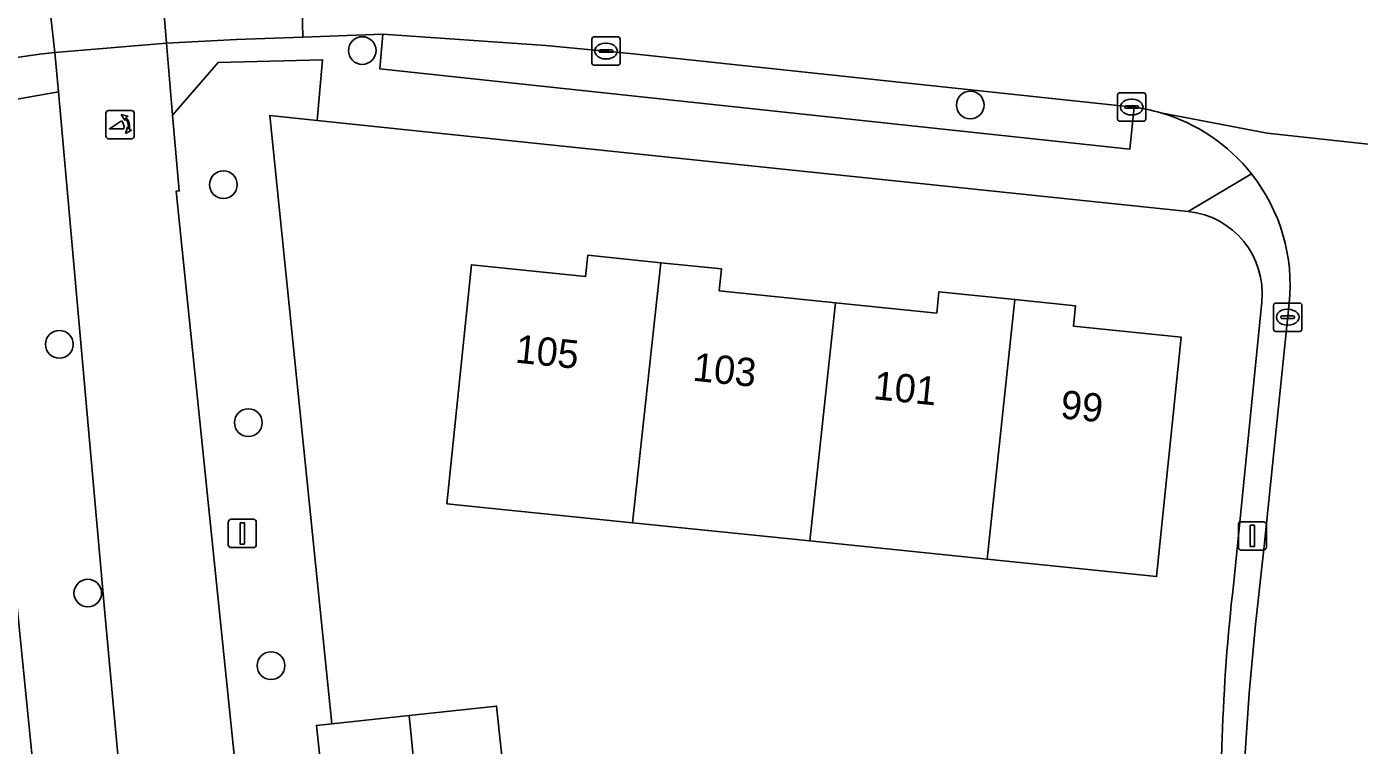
# Model space of a CAD drawing. Extents: x 158455 to 159797, y 387218 to 388672.
# Drawn here: x 159101.4 to 159148.51, y 387974.46 to 387999.86 of the extents above; entities that cross this region are included whole.
import ezdxf

# ---------------------------------------------------------------- set-up
doc = ezdxf.new("R2010")
doc.units = 0
for name, color, linetype in [('IMGEO_Boom', 7, 'Continuous'), ('IMGEO_Erf', 7, 'Continuous'), ('IMGEO_Fietspad_gesloten', 7, 'Continuous'), ('IMGEO_Groenvoorziening', 7, 'Continuous'), ('IMGEO_Kolk', 7, 'Continuous'), ('IMGEO_Lichtmast', 7, 'Continuous'), ('IMGEO_Pand', 7, 'Continuous'), ('IMGEO_Pand_nummerreeks', 7, 'Continuous'), ('IMGEO_Parkeervlak_open', 7, 'Continuous'), ('IMGEO_Poller', 7, 'Continuous'), ('IMGEO_Rijbaan_lokaal_open', 7, 'Continuous'), ('IMGEO_Voetpad_open', 7, 'Continuous')]:
    doc.layers.add(name, color=color, linetype=linetype)

msp = doc.modelspace()

# ---------------------------------------------------------------- linework, layer by layer
at = {"layer": 'IMGEO_Boom'}
for centre in [(159113.265, 387999.018), (159134.757, 387997.091), (159108.359, 387994.277), (159102.56, 387988.635), (159109.239, 387985.867), (159103.565, 387979.844), (159110.042, 387977.28)]:
    msp.add_circle(centre, 0.489, dxfattribs=at)
at = {"layer": 'IMGEO_Erf'}
for points in [[(159142.459, 387993.333), (159111.669, 387996.547), (159109.998, 387996.721), (159112.192, 387975.229), (159114.919, 387975.521), (159118.012, 387975.853), (159118.803, 387968.474)], [(159144.059, 387980.13), (159145.066, 387990.131)]]:
    msp.add_lwpolyline(points, dxfattribs=at)
msp.add_lwpolyline([(159122.813, 387982.331), (159116.259, 387983.004), (159117.126, 387991.445), (159121.16, 387991.031), (159121.237, 387991.784), (159123.817, 387991.519), (159125.963, 387991.299), (159125.884, 387990.528), (159129.989, 387990.106), (159133.572, 387989.738), (159133.65, 387990.491), (159136.329, 387990.216), (159138.483, 387989.995), (159138.409, 387989.276), (159142.21, 387988.885), (159141.342, 387980.427), (159135.352, 387981.042), (159129.083, 387981.686)], close=True, dxfattribs=at)
for centre, radius, start, end in [((159142.155, 387990.423), 2.926, 354.2703, 84.0332), ((159212.019, 387972.415), 68.396, 173.52353, 182.5829)]:
    msp.add_arc(centre, radius, start, end, dxfattribs=at)
at = {"layer": 'IMGEO_Fietspad_gesloten'}
msp.add_lwpolyline([(159106.049, 388002.764), (159102.005, 388002.359), (159102.279, 388000), (159102.4, 387998.948), (159106.35, 387999.284), (159106.289, 388000)], close=True, dxfattribs=at)
msp.add_lwpolyline([(159109.856, 387963.313), (159109.591, 387965.88), (159106.687, 387994.047), (159106.797, 387994.057), (159106.561, 387996.735), (159106.35, 387999.284), (159102.4, 387998.948), (159102.524, 387997.555), (159104.168, 387979.144), (159105.313, 387966.68), (159106.864, 387949.788), (159108.294, 387934.183), (159109.028, 387926.177), (159110.435, 387910.57), (159110.905, 387906.301), (159111.072, 387904.786), (159111.232, 387901.214), (159111.308, 387900.874), (159111.826, 387898.553), (159112.559, 387895.268)], dxfattribs=at)
at = {"layer": 'IMGEO_Groenvoorziening'}
for points in [[(159112.192, 387975.229), (159109.998, 387996.721), (159111.669, 387996.547), (159111.862, 387998.695), (159108.174, 387998.591), (159106.561, 387996.735), (159106.797, 387994.057), (159106.687, 387994.047), (159109.591, 387965.88), (159112.989, 387966.161), (159112.826, 387967.834), (159112.435, 387967.792), (159111.645, 387975.17)], [(159105.313, 387966.68), (159104.168, 387979.144), (159102.524, 387997.555), (159099.326, 387996.997), (159101.06, 387979.46), (159102.367, 387966.418)]]:
    msp.add_lwpolyline(points, close=True, dxfattribs=at)
at = {"layer": 'IMGEO_Kolk'}
for p, q in [((159121.381, 387998.573), (159121.381, 387999.425)), ((159121.456, 387999.499), (159122.308, 387999.499)), ((159122.382, 387999.425), (159122.382, 387998.573)), ((159121.64, 387998.993), (159121.64, 387999.005)), ((159122.078, 387998.956), (159121.68, 387998.956)), ((159121.683, 387999.042), (159122.081, 387999.042)), ((159121.869, 387999.279), (159121.894, 387999.279)), ((159122.124, 387999.005), (159122.124, 387998.993)), ((159122.308, 387998.499), (159121.456, 387998.499)), ((159121.892, 387998.719), (159121.867, 387998.719)), ((159139.963, 387996.594), (159139.963, 387997.446)), ((159140.038, 387997.52), (159140.89, 387997.52)), ((159140.964, 387997.446), (159140.964, 387996.594)), ((159140.222, 387997.014), (159140.222, 387997.026)), ((159140.66, 387996.977), (159140.262, 387996.977)), ((159140.265, 387997.063), (159140.663, 387997.063)), ((159140.451, 387997.3), (159140.476, 387997.3)), ((159140.706, 387997.026), (159140.706, 387997.014)), ((159140.89, 387996.52), (159140.038, 387996.52)), ((159140.474, 387996.74), (159140.449, 387996.74)), ((159145.48, 387989.168), (159145.48, 387990.02)), ((159145.555, 387990.094), (159146.407, 387990.094)), ((159145.968, 387989.874), (159145.993, 387989.874)), ((159146.481, 387990.02), (159146.481, 387989.168)), ((159145.739, 387989.588), (159145.739, 387989.6)), ((159146.177, 387989.551), (159145.779, 387989.551)), ((159145.782, 387989.637), (159146.18, 387989.637)), ((159146.223, 387989.6), (159146.223, 387989.588)), ((159146.407, 387989.094), (159145.555, 387989.094)), ((159145.991, 387989.314), (159145.966, 387989.314))]:
    msp.add_line(p, q, dxfattribs=at)
for points in [[(159121.381, 387998.573), (159121.381, 387999.425)], [(159121.456, 387999.499), (159122.308, 387999.499)], [(159122.382, 387999.425), (159122.382, 387998.573)], [(159122.308, 387998.499), (159121.456, 387998.499)], [(159139.963, 387996.594), (159139.963, 387997.446)], [(159140.038, 387997.52), (159140.89, 387997.52)], [(159140.964, 387997.446), (159140.964, 387996.594)], [(159140.89, 387996.52), (159140.038, 387996.52)], [(159145.48, 387989.168), (159145.48, 387990.02)], [(159145.555, 387990.094), (159146.407, 387990.094)], [(159146.481, 387990.02), (159146.481, 387989.168)], [(159146.407, 387989.094), (159145.555, 387989.094)]]:
    msp.add_lwpolyline(points, dxfattribs=at)
for centre, radius, start, end in [((159121.458, 387999.423), 0.0765, 91.552, 178.448), ((159121.458, 387999.423), 0.0765, 91.552, 178.448), ((159122.306, 387999.423), 0.0765, 1.552, 88.448), ((159122.306, 387999.423), 0.0765, 1.552, 88.448), ((159121.68, 387999.002), 0.0403, 85.8775, 175.7526), ((159121.677, 387998.992), 0.0366, 178.938, 274.7102), ((159122.081, 387998.999), 0.043, 264.8664, 352.4533), ((159122.085, 387999.004), 0.0386, 1.7309, 96.639), ((159121.458, 387998.575), 0.0765, 181.552, 268.448), ((159121.458, 387998.575), 0.0765, 181.552, 268.448), ((159122.306, 387998.575), 0.0765, 271.552, 358.448), ((159122.306, 387998.575), 0.0765, 271.552, 358.448), ((159140.04, 387997.444), 0.0765, 91.552, 178.448), ((159140.04, 387997.444), 0.0765, 91.552, 178.448), ((159140.888, 387997.444), 0.0765, 1.552, 88.448), ((159140.888, 387997.444), 0.0765, 1.552, 88.448), ((159140.262, 387997.023), 0.0403, 85.8775, 175.7526), ((159140.259, 387997.013), 0.0366, 178.938, 274.7102), ((159140.663, 387997.02), 0.043, 264.8664, 352.4533), ((159140.667, 387997.025), 0.0386, 1.7309, 96.639), ((159140.04, 387996.596), 0.0765, 181.552, 268.448), ((159140.04, 387996.596), 0.0765, 181.552, 268.448), ((159140.888, 387996.596), 0.0765, 271.552, 358.448), ((159140.888, 387996.596), 0.0765, 271.552, 358.448), ((159145.557, 387990.018), 0.0765, 91.552, 178.448), ((159145.557, 387990.018), 0.0765, 91.552, 178.448), ((159146.405, 387990.018), 0.0765, 1.552, 88.448), ((159146.405, 387990.018), 0.0765, 1.552, 88.448), ((159145.779, 387989.597), 0.0403, 85.8775, 175.7526), ((159145.776, 387989.587), 0.0366, 178.938, 274.7102), ((159146.18, 387989.594), 0.043, 264.8664, 352.4533), ((159146.184, 387989.599), 0.0386, 1.7309, 96.639), ((159145.557, 387989.17), 0.0765, 181.552, 268.448), ((159145.557, 387989.17), 0.0765, 181.552, 268.448), ((159146.405, 387989.17), 0.0765, 271.552, 358.448), ((159146.405, 387989.17), 0.0765, 271.552, 358.448)]:
    msp.add_arc(centre, radius, start, end, dxfattribs=at)
for centre, major_axis, ratio, start_param, end_param in [((159121.868, 387998.999), (-0.387, 0.002), 0.722429, 4.712389, 7.853982), ((159121.893, 387998.999), (-0.39, 0.002), 0.717154, 1.570796, 4.712389), ((159140.45, 387997.02), (-0.387, 0.002), 0.722429, 4.712389, 7.853982), ((159140.475, 387997.02), (-0.39, 0.002), 0.717154, 1.570796, 4.712389), ((159145.967, 387989.594), (-0.387, 0.002), 0.722429, 4.712389, 7.853982), ((159145.992, 387989.594), (-0.39, 0.002), 0.717154, 1.570796, 4.712389)]:
    msp.add_ellipse(centre, major_axis=major_axis, ratio=ratio, start_param=start_param, end_param=end_param, dxfattribs=at)
at = {"layer": 'IMGEO_Lichtmast'}
for p, q in [((159108.53, 387981.551), (159108.53, 387982.351)), ((159108.53, 387982.351), (159108.53, 387981.551)), ((159108.63, 387982.451), (159109.42, 387982.451)), ((159109.42, 387982.451), (159108.63, 387982.451)), ((159109.52, 387982.351), (159109.52, 387981.551)), ((159109.52, 387981.551), (159109.52, 387982.351)), ((159144.335, 387982.364), (159145.125, 387982.364)), ((159145.125, 387982.364), (159144.335, 387982.364)), ((159144.235, 387981.464), (159144.235, 387982.264)), ((159144.235, 387982.264), (159144.235, 387981.464)), ((159145.225, 387982.264), (159145.225, 387981.464)), ((159145.225, 387981.464), (159145.225, 387982.264)), ((159109.42, 387981.451), (159108.63, 387981.451)), ((159108.63, 387981.451), (159109.42, 387981.451)), ((159145.125, 387981.364), (159144.335, 387981.364)), ((159144.335, 387981.364), (159145.125, 387981.364))]:
    msp.add_line(p, q, dxfattribs=at)
for points in [[(159108.95, 387982.326), (159109.1, 387982.326), (159109.1, 387981.576), (159108.95, 387981.576), (159108.95, 387982.326)], [(159144.655, 387982.239), (159144.805, 387982.239), (159144.805, 387981.489), (159144.655, 387981.489), (159144.655, 387982.239)]]:
    msp.add_lwpolyline(points, dxfattribs=at)
for centre, start, end in [((159108.63, 387982.351), 90, 180), ((159108.63, 387982.351), 90, 180), ((159109.42, 387982.351), 0, 90), ((159109.42, 387982.351), 360, 90), ((159144.335, 387982.264), 90, 180), ((159144.335, 387982.264), 90, 180), ((159145.125, 387982.264), 0, 90), ((159145.125, 387982.264), 360, 90), ((159108.63, 387981.551), 180, 270), ((159108.63, 387981.551), 180, 270), ((159109.42, 387981.551), 270, 0), ((159109.42, 387981.551), 270, 0), ((159144.335, 387981.464), 180, 270), ((159144.335, 387981.464), 180, 270), ((159145.125, 387981.464), 270, 0), ((159145.125, 387981.464), 270, 0)]:
    msp.add_arc(centre, 0.1, start, end, dxfattribs=at)
at = {"layer": 'IMGEO_Pand'}
for points in [[(159122.813, 387982.331), (159123.817, 387991.519), (159121.237, 387991.784), (159121.16, 387991.031), (159117.126, 387991.445), (159116.259, 387983.004)], [(159129.083, 387981.686), (159129.989, 387990.106), (159125.884, 387990.528), (159125.963, 387991.299), (159123.817, 387991.519), (159122.813, 387982.331)], [(159129.083, 387981.686), (159135.352, 387981.042), (159136.329, 387990.216), (159133.65, 387990.491), (159133.572, 387989.738), (159129.989, 387990.106)], [(159136.329, 387990.216), (159135.352, 387981.042), (159141.342, 387980.427), (159142.21, 387988.885), (159138.409, 387989.276), (159138.483, 387989.995)], [(159114.919, 387975.521), (159115.649, 387968.136), (159118.803, 387968.474), (159118.012, 387975.853)], [(159114.919, 387975.521), (159112.192, 387975.229), (159111.645, 387975.17), (159112.435, 387967.792), (159112.826, 387967.834), (159115.649, 387968.136)]]:
    msp.add_lwpolyline(points, close=True, dxfattribs=at)
at = {"layer": 'IMGEO_Parkeervlak_open'}
msp.add_lwpolyline([(159113.999, 387999.601), (159113.885, 387998.373), (159140.399, 387995.533), (159140.557, 387997.013), (159140.412, 387997.024), (159122.837, 387998.906), (159119.759, 387999.202)], close=True, dxfattribs=at)
at = {"layer": 'IMGEO_Poller'}
for p, q in [((159104.207, 387996.804), (159104.207, 387995.997)), ((159104.207, 387996.804), (159104.207, 387995.997)), ((159105.109, 387996.899), (159104.301, 387996.899)), ((159105.109, 387996.899), (159104.301, 387996.899)), ((159105.203, 387995.997), (159105.203, 387996.804)), ((159105.203, 387995.997), (159105.203, 387996.804)), ((159104.301, 387995.902), (159105.109, 387995.902)), ((159104.301, 387995.902), (159105.109, 387995.902))]:
    msp.add_line(p, q, dxfattribs=at)
for points in [[(159104.842, 387996.255), (159104.329, 387996.255), (159104.759, 387996.53)], [(159104.886, 387996.628), (159104.874, 387996.555), (159104.749, 387996.76)], [(159104.749, 387996.76), (159104.98, 387996.694), (159104.909, 387996.662)], [(159104.902, 387996.083), (159104.968, 387996.314), (159104.998, 387996.246)], [(159105.034, 387996.219), (159105.106, 387996.208), (159104.902, 387996.083)]]:
    msp.add_lwpolyline(points, dxfattribs=at)
for centre, radius, start, end in [((159104.301, 387996.804), 0.0946, 90, 180), ((159104.301, 387996.804), 0.0946, 90, 180), ((159104.514, 387996.305), 0.332, 351.3247, 42.4854), ((159104.528, 387996.315), 0.476, 351.7527, 41.1691), ((159104.528, 387996.315), 0.516, 349.3569, 42.2912), ((159105.109, 387996.804), 0.0946, 0, 90), ((159105.109, 387996.804), 0.0946, 0, 90), ((159104.301, 387995.997), 0.0946, 180, 270), ((159104.301, 387995.997), 0.0946, 180, 270), ((159105.109, 387995.997), 0.0946, 270, 0), ((159105.109, 387995.997), 0.0946, 270, 0)]:
    msp.add_arc(centre, radius, start, end, dxfattribs=at)
at = {"layer": 'IMGEO_Rijbaan_lokaal_open'}
msp.add_lwpolyline([(159111.085, 388002.961), (159108.25, 388002.917), (159106.049, 388002.764), (159106.289, 388000), (159106.35, 387999.284), (159108.825, 387999.409), (159111.162, 387999.496), (159111.151, 388000)], close=True, dxfattribs=at)
for points in [[(159111.085, 388002.961), (159111.151, 388000), (159111.162, 387999.496), (159113.999, 387999.601), (159119.759, 387999.202), (159122.837, 387998.906), (159140.412, 387997.024), (159140.557, 387997.013)], [(159094.753, 388001.222), (159095.486, 387997.804), (159097.119, 387998.159), (159097.931, 387998.297), (159098.978, 387998.476), (159101.874, 387998.89), (159102.4, 387998.948), (159102.279, 388000)], [(159141.493, 387996.817), (159145.258, 387996.099), (159149.255, 387995.662), (159153.251, 387995.27), (159157.273, 387995.314), (159170.689, 388000)], [(159154.972, 387994.51), (159157.273, 387995.314), (159153.251, 387995.27), (159149.255, 387995.662), (159145.258, 387996.099), (159141.493, 387996.817)], [(159146.031, 387990.088), (159145.151, 387981.507), (159144.836, 387978.73), (159144.613, 387976.304), (159144.47, 387974.197), (159144.386, 387972.149), (159144.351, 387968.813), (159144.364, 387968.223), (159144.389, 387967.064), (159144.475, 387965.126), (159144.572, 387963.049), (159144.73, 387961.8), (159144.967, 387959.751), (159146, 387948.89), (159148.009, 387928.598), (159148.423, 387924.471), (159148.6, 387922.752), (159148.797, 387921.403), (159149.393, 387917.852), (159151.007, 387910.048), (159153.293, 387902.972)]]:
    msp.add_lwpolyline(points, dxfattribs=at)
for centre, radius, start, end in [((159139.685, 387990.515), 6.556, 73.9908, 82.3553), ((159139.727, 387990.731), 6.337, 38.3268, 73.8159), ((159139.735, 387990.733), 6.329, 354.1476, 38.3545)]:
    msp.add_arc(centre, radius, start, end, dxfattribs=at)
at = {"layer": 'IMGEO_Voetpad_open'}
for points in [[(159140.557, 387997.013), (159140.399, 387995.533), (159113.885, 387998.373), (159113.999, 387999.601), (159111.162, 387999.496), (159108.825, 387999.409), (159106.35, 387999.284), (159106.561, 387996.735), (159108.174, 387998.591), (159111.862, 387998.695), (159111.669, 387996.547), (159142.459, 387993.333), (159144.698, 387994.661)], [(159099.326, 387996.997), (159102.524, 387997.555), (159102.4, 387998.948), (159101.874, 387998.89), (159098.978, 387998.476)], [(159144.698, 387994.661), (159142.459, 387993.333)], [(159145.066, 387990.131), (159144.059, 387980.13)], [(159146, 387948.89), (159144.967, 387959.751), (159144.73, 387961.8), (159144.572, 387963.049), (159144.475, 387965.126), (159144.389, 387967.064), (159144.364, 387968.223), (159144.351, 387968.813), (159144.386, 387972.149), (159144.47, 387974.197), (159144.613, 387976.304), (159144.836, 387978.73), (159145.151, 387981.507), (159146.031, 387990.088)], [(159100.491, 387970.367), (159103.58, 387939.269), (159104.044, 387934.529), (159104.545, 387929.408), (159104.827, 387927.015), (159105.314, 387922.076), (159105.8, 387917.149), (159106.763, 387907.378), (159107.051, 387904.143), (159107.738, 387904.229), (159111.072, 387904.786), (159110.905, 387906.301), (159108.42, 387906.037), (159105.627, 387933.889), (159104.508, 387945.047), (159102.367, 387966.418), (159101.06, 387979.46)]]:
    msp.add_lwpolyline(points, dxfattribs=at)
for centre, radius, start, end in [((159139.685, 387990.515), 6.556, 73.9908, 82.3553), ((159139.727, 387990.731), 6.337, 38.3268, 73.8159), ((159139.735, 387990.733), 6.329, 354.1476, 38.3545), ((159142.155, 387990.423), 2.926, 354.2703, 84.0332), ((159212.019, 387972.415), 68.396, 173.52353, 182.5829)]:
    msp.add_arc(centre, radius, start, end, dxfattribs=at)

# ---------------------------------------------------------------- texts
at = {"layer": 'IMGEO_Pand_nummerreeks'}
for s, p in [('105', (159118.648, 387987.993)), ('103', (159124.919, 387987.353)), ('101', (159131.304, 387986.701)), ('99', (159137.919, 387986.026))]:
    msp.add_text(s, height=1, rotation=354.1727, dxfattribs=at).set_placement(p)

doc.saveas('drawing.dxf')
